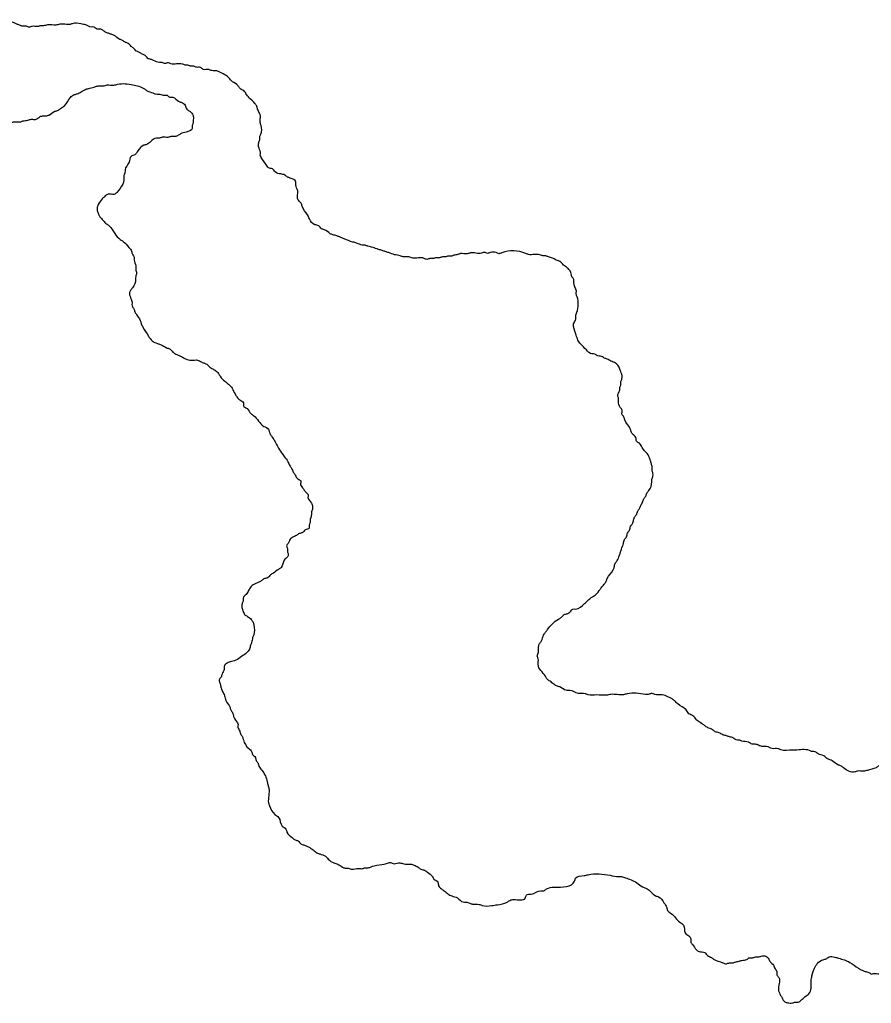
# Model space of a CAD drawing. Extents: x 2.1 to 73.9, y 4 to 26.
# Drawn here: x 46.3861 to 46.5553, y 20.2253 to 20.4206 of the extents above; entities that cross this region are included whole.
import ezdxf

# ---------------------------------------------------------------- set-up
doc = ezdxf.new("R2010")
doc.units = 0
doc.layers.add('GM_X_Minor_Lake', color=7, linetype='Continuous')

msp = doc.modelspace()

# ---------------------------------------------------------------- linework, layer by layer
at = {"layer": 'GM_X_Minor_Lake'}
for points in [[(46.38608, 20.41955), (46.38552, 20.41976), (46.38326, 20.42058), (46.38269, 20.4206), (46.38211, 20.42042), (46.38135, 20.42044), (46.38078, 20.42027), (46.3802, 20.41991), (46.37962, 20.41973), (46.37904, 20.41937), (46.37827, 20.41901), (46.37732, 20.41865), (46.37674, 20.41829), (46.37616, 20.41811), (46.37442, 20.41702), (46.37385, 20.41685), (46.3725, 20.41612), (46.37192, 20.41595), (46.37153, 20.41539), (46.37113, 20.41464), (46.37055, 20.41427), (46.36938, 20.41317), (46.36917, 20.41222), (46.37028, 20.41105), (46.37122, 20.41083), (46.37236, 20.4108), (46.37349, 20.41039), (46.37384, 20.40924), (46.37345, 20.40868), (46.37286, 20.40813), (46.37189, 20.40739), (46.37131, 20.40703), (46.37016, 20.40668), (46.36959, 20.4067), (46.36901, 20.40633), (46.36844, 20.40635), (46.365, 20.4053), (46.36443, 20.40532), (46.36385, 20.40514), (46.36157, 20.4052), (46.36101, 20.4056), (46.36104, 20.40655), (46.36124, 20.40711), (46.36186, 20.40881), (46.3619, 20.41052), (46.36172, 20.41109), (46.36099, 20.41225), (46.36044, 20.41284), (46.35947, 20.4123), (46.35889, 20.41193), (46.3583, 20.41119), (46.35819, 20.41108)], [(46.44774, 20.37813), (46.44662, 20.37893), (46.44606, 20.37913), (46.4455, 20.37972), (46.44475, 20.37993), (46.44364, 20.3811), (46.44328, 20.38187), (46.44218, 20.38361), (46.44201, 20.38418), (46.44145, 20.38477), (46.44128, 20.38554), (46.44131, 20.38668), (46.44096, 20.38783), (46.44097, 20.3884), (46.43985, 20.38919), (46.43929, 20.38939), (46.43873, 20.38979), (46.43797, 20.39), (46.43684, 20.39041), (46.43629, 20.391), (46.43553, 20.39121), (46.43498, 20.39198), (46.43389, 20.39372), (46.4339, 20.39429), (46.43355, 20.39544), (46.43357, 20.3962), (46.43378, 20.39677), (46.43379, 20.39734), (46.43399, 20.3979), (46.43404, 20.39961), (46.43386, 20.40019), (46.4339, 20.40152), (46.43372, 20.40209), (46.43336, 20.40286), (46.43319, 20.40344), (46.43282, 20.40402), (46.43116, 20.40577), (46.43061, 20.40655), (46.42986, 20.40695), (46.42949, 20.40753), (46.42837, 20.40832), (46.42763, 20.4091), (46.42651, 20.40989), (46.42482, 20.41051), (46.42424, 20.41053), (46.42368, 20.41073), (46.42254, 20.41076), (46.42198, 20.41116), (46.42122, 20.41118), (46.42066, 20.41139), (46.42009, 20.4114), (46.41952, 20.41161), (46.41895, 20.41162), (46.41839, 20.41183), (46.41611, 20.41189), (46.41554, 20.4121), (46.41497, 20.41192), (46.4144, 20.41213), (46.41383, 20.41214), (46.4127, 20.41255), (46.41214, 20.41276), (46.41157, 20.41296), (46.41102, 20.41355), (46.41045, 20.41376), (46.40989, 20.41415), (46.40933, 20.41436), (46.40877, 20.41494), (46.40821, 20.41534), (46.40766, 20.41592), (46.40709, 20.41613), (46.40653, 20.41652), (46.40597, 20.41673), (46.40485, 20.41752), (46.40428, 20.41773), (46.40372, 20.41793), (46.40315, 20.41814), (46.40259, 20.41853), (46.40203, 20.41874), (46.40146, 20.41875), (46.4009, 20.41915), (46.40033, 20.41917), (46.3992, 20.41958), (46.39825, 20.41979), (46.39654, 20.41984), (46.39597, 20.41966), (46.3954, 20.41968), (46.39407, 20.41972), (46.3933, 20.41955), (46.3916, 20.41959), (46.39083, 20.41943), (46.39026, 20.41944), (46.38969, 20.41927), (46.38855, 20.4193), (46.38797, 20.41912), (46.38741, 20.41933), (46.38665, 20.41935), (46.38608, 20.41955)], [(46.35956, 20.35659), (46.35977, 20.35715), (46.35978, 20.35772), (46.36019, 20.35885), (46.3602, 20.35942), (46.36041, 20.35999), (46.36054, 20.36512), (46.36056, 20.36569), (46.36076, 20.36625), (46.36078, 20.36701), (46.3606, 20.36759), (46.36063, 20.36873), (46.36046, 20.36949), (46.36048, 20.37025), (46.36031, 20.37083), (46.36034, 20.37197), (46.36016, 20.37254), (46.3602, 20.37387), (46.35985, 20.3754), (46.35988, 20.37654), (46.35971, 20.37731), (46.35973, 20.37788), (46.35955, 20.37845), (46.3596, 20.38016), (46.35942, 20.38074), (46.35949, 20.38321), (46.35969, 20.38377), (46.35971, 20.38434), (46.35991, 20.3851), (46.35993, 20.38586), (46.36014, 20.38642), (46.36019, 20.38832), (46.36039, 20.38889), (46.36041, 20.38946), (46.36123, 20.39172), (46.36144, 20.39247), (46.36183, 20.39303), (46.36222, 20.39359), (46.36243, 20.39415), (46.36418, 20.39582), (46.36496, 20.39637), (46.36574, 20.39711), (46.36651, 20.39766), (46.36709, 20.39821), (46.36767, 20.39857), (46.36825, 20.39875), (46.36883, 20.39911), (46.3698, 20.39985), (46.37152, 20.40037), (46.3721, 20.40054), (46.37268, 20.40091), (46.37325, 20.40108), (46.37461, 20.402), (46.37576, 20.40273), (46.37691, 20.40307), (46.37748, 20.40306), (46.37805, 20.40285), (46.37861, 20.40246), (46.37974, 20.40205), (46.3803, 20.40165), (46.38086, 20.40125), (46.38368, 20.40023), (46.38425, 20.40021), (46.38502, 20.40038), (46.38616, 20.40035), (46.38673, 20.40052), (46.38769, 20.40069), (46.38845, 20.40086), (46.38921, 20.40084), (46.39018, 20.40138), (46.39075, 20.40156), (46.39132, 20.40154), (46.3919, 20.40171), (46.39305, 20.40244), (46.39363, 20.40262), (46.39421, 20.40298), (46.39498, 20.40353), (46.39617, 20.40521), (46.39694, 20.40576), (46.39752, 20.40593), (46.39829, 20.40629), (46.39925, 20.40684), (46.40001, 20.40701), (46.40116, 20.40736), (46.40193, 20.40752), (46.40269, 20.4075), (46.40345, 20.40767), (46.40478, 20.40764), (46.40555, 20.40781), (46.40859, 20.40772), (46.41085, 20.4069), (46.41141, 20.4065), (46.41254, 20.40609), (46.4131, 20.40589), (46.41367, 20.40587), (46.41462, 20.40566), (46.41538, 20.40564)], [(46.41538, 20.40564), (46.41594, 20.40524), (46.41651, 20.40522), (46.41763, 20.40443), (46.41819, 20.40423), (46.41894, 20.40364), (46.4193, 20.40287), (46.41986, 20.40247), (46.42041, 20.40189), (46.42059, 20.40131), (46.42057, 20.40074), (46.42056, 20.40017), (46.42035, 20.39961), (46.42034, 20.39904), (46.41918, 20.39831), (46.41803, 20.39796), (46.41745, 20.39759), (46.41669, 20.39742), (46.41612, 20.39744), (46.41554, 20.39727), (46.4144, 20.3973), (46.41383, 20.39712), (46.41326, 20.39714), (46.4121, 20.39641), (46.41132, 20.39586), (46.41075, 20.39569), (46.40958, 20.39458), (46.40899, 20.39383), (46.40822, 20.39347), (46.40781, 20.39234), (46.40701, 20.39084), (46.407, 20.39028), (46.40679, 20.38971), (46.40678, 20.38914), (46.40676, 20.38857), (46.40656, 20.38801), (46.40538, 20.38633), (46.4048, 20.38596), (46.40366, 20.38599), (46.40308, 20.38563), (46.40249, 20.38508), (46.4017, 20.38396), (46.4015, 20.38339), (46.40148, 20.38282), (46.40166, 20.38225), (46.4022, 20.38128), (46.40276, 20.3807), (46.40331, 20.38011), (46.40387, 20.37971), (46.40497, 20.37816), (46.40608, 20.37699), (46.40665, 20.3766), (46.40776, 20.37543), (46.40831, 20.37465), (46.40848, 20.37407), (46.40885, 20.37349), (46.40883, 20.37292), (46.40918, 20.37177), (46.40916, 20.37082), (46.40933, 20.37025), (46.40913, 20.36968), (46.40911, 20.36911), (46.4085, 20.36742), (46.4081, 20.36686), (46.4079, 20.3663), (46.40825, 20.36515), (46.40842, 20.36438), (46.40841, 20.36381), (46.40877, 20.36323), (46.40895, 20.36266), (46.40931, 20.36207), (46.41004, 20.36091), (46.41022, 20.36034), (46.41058, 20.35957), (46.41167, 20.35783), (46.41241, 20.35686), (46.41316, 20.35646), (46.41373, 20.35625), (46.41466, 20.35584), (46.41541, 20.35544), (46.41598, 20.35524), (46.41653, 20.35465), (46.41709, 20.35426), (46.41803, 20.35385), (46.41878, 20.35345), (46.41991, 20.35304), (46.42162, 20.35299), (46.42237, 20.35259), (46.42294, 20.35239), (46.4235, 20.35199), (46.42424, 20.3514), (46.42499, 20.351), (46.42555, 20.35041), (46.42591, 20.34983), (46.42684, 20.34886), (46.42758, 20.34827), (46.42832, 20.34749)], [(46.50792, 20.33828), (46.50756, 20.33886), (46.50738, 20.33943), (46.50628, 20.34117), (46.50611, 20.34175), (46.50574, 20.34233), (46.50576, 20.34309), (46.5054, 20.34367), (46.50505, 20.34482), (46.50506, 20.34539), (46.50489, 20.34596), (46.5053, 20.34709), (46.50531, 20.34766), (46.50552, 20.34823), (46.50553, 20.3488), (46.50574, 20.34936), (46.50575, 20.34993), (46.5054, 20.35108), (46.50504, 20.35185), (46.50448, 20.35244), (46.50354, 20.35284), (46.50279, 20.35325), (46.50223, 20.35345), (46.50148, 20.35385), (46.50091, 20.35387), (46.50035, 20.35426), (46.49978, 20.35428), (46.49866, 20.35507), (46.49755, 20.35624), (46.497, 20.35702), (46.49664, 20.35798), (46.49612, 20.3597), (46.49613, 20.36027), (46.49653, 20.36102), (46.49655, 20.36178), (46.49676, 20.36254), (46.49684, 20.36558), (46.49666, 20.36615), (46.49668, 20.36672), (46.49615, 20.36845), (46.49617, 20.36902), (46.4958, 20.3696), (46.49545, 20.37075), (46.4949, 20.37133), (46.49415, 20.37192), (46.4936, 20.37251), (46.49266, 20.37291), (46.49191, 20.37332), (46.49115, 20.37353), (46.49059, 20.37373), (46.49002, 20.37375), (46.48945, 20.37395), (46.48717, 20.37402), (46.48661, 20.37422), (46.48186, 20.37435), (46.48128, 20.37418), (46.48072, 20.37438), (46.47958, 20.37441), (46.479, 20.37424), (46.47844, 20.37444), (46.47786, 20.37427), (46.47559, 20.37433), (46.47501, 20.37416), (46.47368, 20.37419), (46.47311, 20.37402), (46.47234, 20.37385), (46.47177, 20.37368), (46.4712, 20.37369), (46.47062, 20.37352), (46.47005, 20.37353), (46.46948, 20.37336), (46.46891, 20.37337), (46.46814, 20.3732), (46.46757, 20.37322), (46.467, 20.37305), (46.46643, 20.37325), (46.46416, 20.37331), (46.4634, 20.37352), (46.46283, 20.37354), (46.46226, 20.37355), (46.46169, 20.37376), (46.46056, 20.37398), (46.45943, 20.37439), (46.45868, 20.3746), (46.45811, 20.37481), (46.45736, 20.37502), (46.45623, 20.37543), (46.45528, 20.37565), (46.45472, 20.37585), (46.45415, 20.37587), (46.45302, 20.37628), (46.45226, 20.37649), (46.45057, 20.37711), (46.44963, 20.37751), (46.44906, 20.37772), (46.44831, 20.37793), (46.44774, 20.37813)], [(46.42832, 20.34749), (46.42887, 20.34633), (46.42923, 20.34575), (46.42979, 20.34516), (46.43053, 20.34457), (46.43052, 20.344), (46.43126, 20.34341), (46.432, 20.34244), (46.43256, 20.34205), (46.43459, 20.3399), (46.43553, 20.3393), (46.4357, 20.33873), (46.43625, 20.33776), (46.43734, 20.33583), (46.43807, 20.33467), (46.43862, 20.3339), (46.43935, 20.33293), (46.43971, 20.33216), (46.44008, 20.33158), (46.44044, 20.3308), (46.44081, 20.33023), (46.44136, 20.32945), (46.44192, 20.32905), (46.4419, 20.32829), (46.44245, 20.32752), (46.44281, 20.32694), (46.44337, 20.32635), (46.44335, 20.32578), (46.44408, 20.32462), (46.44426, 20.32405), (46.44424, 20.32348), (46.44403, 20.32272), (46.44402, 20.32215), (46.44381, 20.3214), (46.4438, 20.32083), (46.44359, 20.32026), (46.44358, 20.31969), (46.44281, 20.31933), (46.44222, 20.31878), (46.44165, 20.31861), (46.44107, 20.31824), (46.4403, 20.31788), (46.43971, 20.31733), (46.43951, 20.31676), (46.43911, 20.3162), (46.43929, 20.31563), (46.43927, 20.31506), (46.43945, 20.31448), (46.43924, 20.31392), (46.43866, 20.31336), (46.43805, 20.31186), (46.43747, 20.31149), (46.4365, 20.31076), (46.43592, 20.3104), (46.43534, 20.30984), (46.43476, 20.30967), (46.43419, 20.3093), (46.4336, 20.30894), (46.43245, 20.3084), (46.43187, 20.30785), (46.43147, 20.3071), (46.43088, 20.30635), (46.43048, 20.30579), (46.43047, 20.30522), (46.43026, 20.30466), (46.43024, 20.3039), (46.43042, 20.30332), (46.43078, 20.30255), (46.43134, 20.30216), (46.43208, 20.30157), (46.43245, 20.30098), (46.43262, 20.30041), (46.43258, 20.29851), (46.43237, 20.29795), (46.43216, 20.297), (46.43195, 20.29644), (46.43174, 20.29568), (46.43115, 20.29494), (46.43018, 20.2942), (46.42902, 20.29347), (46.42788, 20.29313), (46.42711, 20.29277), (46.42671, 20.29221), (46.4267, 20.29164), (46.42629, 20.2907), (46.42609, 20.29013), (46.42569, 20.28957), (46.42587, 20.289), (46.42604, 20.28823), (46.42621, 20.28766), (46.42657, 20.28689), (46.42693, 20.28593), (46.4271, 20.28535), (46.42783, 20.28419), (46.42801, 20.28362), (46.42838, 20.28304), (46.42855, 20.28246)], [(46.52277, 20.28007), (46.52221, 20.28047), (46.52127, 20.28107), (46.52053, 20.28166), (46.51979, 20.28244), (46.51904, 20.28284), (46.51849, 20.28361), (46.51681, 20.2848), (46.51625, 20.28539), (46.51569, 20.28578), (46.51343, 20.2866), (46.51229, 20.28663), (46.51154, 20.28685), (46.51096, 20.28667), (46.51039, 20.28669), (46.50678, 20.28679), (46.50602, 20.28662), (46.50355, 20.28668), (46.5026, 20.28652), (46.5007, 20.28657), (46.49899, 20.28662), (46.49842, 20.28682), (46.49709, 20.28686), (46.4954, 20.28748), (46.49464, 20.2875), (46.49351, 20.2881), (46.49295, 20.2883), (46.4922, 20.28871), (46.49145, 20.2893), (46.49089, 20.28969), (46.49053, 20.29027), (46.48907, 20.29259), (46.4891, 20.29373), (46.48892, 20.29431), (46.48913, 20.29506), (46.48916, 20.2962), (46.48936, 20.29677), (46.48976, 20.29733), (46.49017, 20.29846), (46.49056, 20.29902), (46.49096, 20.29958), (46.4931, 20.30161), (46.49368, 20.30197), (46.49426, 20.30253), (46.49484, 20.3027), (46.49542, 20.30307), (46.496, 20.30362), (46.49657, 20.30361), (46.49831, 20.3047), (46.4989, 20.30525), (46.49948, 20.30581), (46.50006, 20.30617), (46.50123, 20.30728), (46.50162, 20.30784), (46.50221, 20.30858), (46.50261, 20.30914), (46.50281, 20.30971), (46.504, 20.31139), (46.5042, 20.31195), (46.50441, 20.31271), (46.5048, 20.31327), (46.50521, 20.31421), (46.50541, 20.31477), (46.50562, 20.31552), (46.50603, 20.31665), (46.50624, 20.31741), (46.50664, 20.31797), (46.50685, 20.31872), (46.50724, 20.31928), (46.50745, 20.32004), (46.50785, 20.3206), (46.50805, 20.32135), (46.50826, 20.32192), (46.50866, 20.32248), (46.50886, 20.32304), (46.50925, 20.3236), (46.50946, 20.32417), (46.50986, 20.32492), (46.51006, 20.32548), (46.51046, 20.32604), (46.51066, 20.3266), (46.51106, 20.32716), (46.51167, 20.32886), (46.51168, 20.32943), (46.51189, 20.32999), (46.5119, 20.33056), (46.51173, 20.33114), (46.51174, 20.33171), (46.51157, 20.33247), (46.5114, 20.33305), (46.51122, 20.33362), (46.51049, 20.33478), (46.50994, 20.33537), (46.50921, 20.33653), (46.50865, 20.33693), (46.50848, 20.33769), (46.50792, 20.33828)], [(46.42855, 20.28246), (46.42873, 20.28189), (46.42946, 20.28072), (46.42944, 20.28016), (46.4298, 20.27938), (46.42998, 20.27881), (46.43034, 20.27823), (46.43052, 20.27765), (46.43161, 20.27591), (46.43217, 20.27533), (46.43234, 20.27475), (46.4329, 20.27417), (46.43307, 20.27359), (46.43344, 20.27301), (46.43361, 20.27244), (46.43416, 20.27166), (46.4349, 20.2705), (46.43525, 20.26935), (46.43542, 20.26859), (46.43559, 20.26801), (46.43552, 20.26516), (46.43569, 20.26458), (46.43679, 20.26284), (46.43753, 20.26225), (46.43825, 20.26052), (46.43899, 20.25993), (46.43917, 20.25936), (46.44028, 20.25819), (46.44084, 20.25779), (46.44141, 20.25759), (46.44196, 20.257), (46.44253, 20.25679), (46.44347, 20.25639), (46.4444, 20.25579), (46.44515, 20.2552), (46.44571, 20.255), (46.44684, 20.25458), (46.4474, 20.254), (46.44852, 20.25321), (46.44927, 20.253), (46.45021, 20.2524), (46.45077, 20.2522), (46.45134, 20.25218), (46.4521, 20.25197), (46.45343, 20.25212), (46.45419, 20.2521), (46.45476, 20.25228), (46.45533, 20.25226), (46.45591, 20.25244), (46.45706, 20.25278), (46.45897, 20.25311), (46.45973, 20.25328), (46.46049, 20.25307), (46.46163, 20.25323), (46.46239, 20.25302), (46.46372, 20.25298), (46.46447, 20.25277), (46.46522, 20.25237), (46.46578, 20.25198), (46.46653, 20.25176), (46.4671, 20.25137), (46.46803, 20.25058), (46.46839, 20.25), (46.46914, 20.24941), (46.46931, 20.24865), (46.46986, 20.24806), (46.47042, 20.24767), (46.47117, 20.24707), (46.47192, 20.24667), (46.47305, 20.24626), (46.47417, 20.24547), (46.47474, 20.24546), (46.47549, 20.24525), (46.47606, 20.24504), (46.47739, 20.245), (46.47795, 20.2448), (46.47985, 20.24475), (46.48099, 20.24491), (46.48291, 20.24542), (46.48349, 20.24579), (46.48425, 20.24596), (46.48654, 20.24627), (46.48675, 20.24684), (46.4877, 20.247), (46.48962, 20.24771), (46.49019, 20.2477), (46.49077, 20.24806), (46.4923, 20.2484), (46.49632, 20.24962), (46.49653, 20.25018), (46.49825, 20.25071), (46.49902, 20.25088), (46.50338, 20.25076), (46.50509, 20.25052), (46.50566, 20.2505), (46.50641, 20.25029), (46.50754, 20.24988)], [(46.56812, 20.27693), (46.56679, 20.27697), (46.56506, 20.27645), (46.5639, 20.27572), (46.56313, 20.27536), (46.56256, 20.27518), (46.56024, 20.27373), (46.55966, 20.27355), (46.55908, 20.27319), (46.55851, 20.27301), (46.55679, 20.27249), (46.55621, 20.27213), (46.55448, 20.2716), (46.55372, 20.27143), (46.55258, 20.27146), (46.552, 20.27129), (46.54974, 20.27211), (46.54918, 20.27251), (46.54862, 20.27271), (46.5475, 20.2735), (46.54656, 20.27391), (46.54581, 20.2745), (46.54468, 20.27491), (46.54412, 20.27531), (46.54355, 20.27532), (46.54299, 20.27553), (46.54014, 20.27561), (46.53957, 20.27562), (46.53729, 20.27569), (46.53673, 20.27589), (46.53559, 20.27592), (46.53446, 20.27633), (46.53351, 20.27636), (46.53294, 20.27656), (46.53219, 20.27678), (46.53162, 20.27679), (46.53087, 20.27719), (46.52954, 20.27742), (46.52898, 20.27762), (46.52841, 20.27764), (46.52785, 20.27803), (46.52709, 20.27825), (46.52653, 20.27845), (46.52577, 20.27866), (46.52502, 20.27906), (46.52427, 20.27927), (46.52371, 20.27967), (46.52277, 20.28007)], [(46.50754, 20.24988), (46.50867, 20.24928), (46.50979, 20.24849), (46.51073, 20.24808), (46.51147, 20.24749), (46.5124, 20.24671), (46.51297, 20.2465), (46.51408, 20.24533), (46.51462, 20.24437), (46.5148, 20.24379), (46.51554, 20.2432), (46.51721, 20.24144), (46.51796, 20.24085), (46.5183, 20.23932), (46.51904, 20.23873), (46.51941, 20.23815), (46.51939, 20.23758), (46.51976, 20.237), (46.52049, 20.23603), (46.52105, 20.23564), (46.52219, 20.23541), (46.52274, 20.23483), (46.52349, 20.23443), (46.52405, 20.23403), (46.52575, 20.23341), (46.5265, 20.2332), (46.52708, 20.23338), (46.52765, 20.23336), (46.52822, 20.23354), (46.52899, 20.23371), (46.52956, 20.23388), (46.53051, 20.23405), (46.53109, 20.23441), (46.53166, 20.23439), (46.53224, 20.23457), (46.53281, 20.23455), (46.53338, 20.23473), (46.53433, 20.2347), (46.53489, 20.23412), (46.53525, 20.23353), (46.53581, 20.23295), (46.53617, 20.23218), (46.53653, 20.2316), (46.53652, 20.23103), (46.53688, 20.23045), (46.53682, 20.22798), (46.537, 20.2274), (46.53754, 20.22644), (46.53809, 20.22566), (46.53866, 20.22546), (46.53961, 20.22543), (46.54018, 20.22561), (46.54075, 20.22559), (46.54133, 20.22595), (46.54211, 20.22669), (46.54288, 20.22724), (46.54329, 20.22837), (46.54334, 20.23008), (46.54355, 20.23103), (46.54417, 20.23272), (46.54456, 20.23328), (46.54572, 20.23401), (46.5463, 20.23418), (46.54687, 20.23455), (46.54801, 20.23452), (46.54877, 20.23431), (46.55103, 20.23348), (46.55271, 20.2323), (46.55346, 20.2319), (46.55402, 20.23169), (46.55478, 20.23148), (46.55528, 20.23113)], [(46.55528, 20.23113), (46.55572, 20.23126), (46.55686, 20.23123), (46.55744, 20.23141), (46.55801, 20.23158), (46.55897, 20.23194), (46.55956, 20.23249), (46.55995, 20.23305), (46.56287, 20.23582), (46.56346, 20.23657), (46.56405, 20.23712), (46.56463, 20.23748), (46.56503, 20.23823), (46.56562, 20.23898), (46.56601, 20.23954), (46.56641, 20.2401), (46.56681, 20.24085), (46.56759, 20.24197), (46.56799, 20.24272), (46.5684, 20.24385), (46.5688, 20.24441), (46.569, 20.24497), (46.5694, 20.24572), (46.56961, 20.24628), (46.57, 20.24684), (46.57041, 20.24797), (46.5708, 20.24853), (46.57101, 20.2491), (46.5714, 20.24966), (46.57142, 20.25023), (46.5715, 20.25045)]]:
    msp.add_spline(points, degree=3, dxfattribs=at)

doc.saveas('drawing.dxf')
